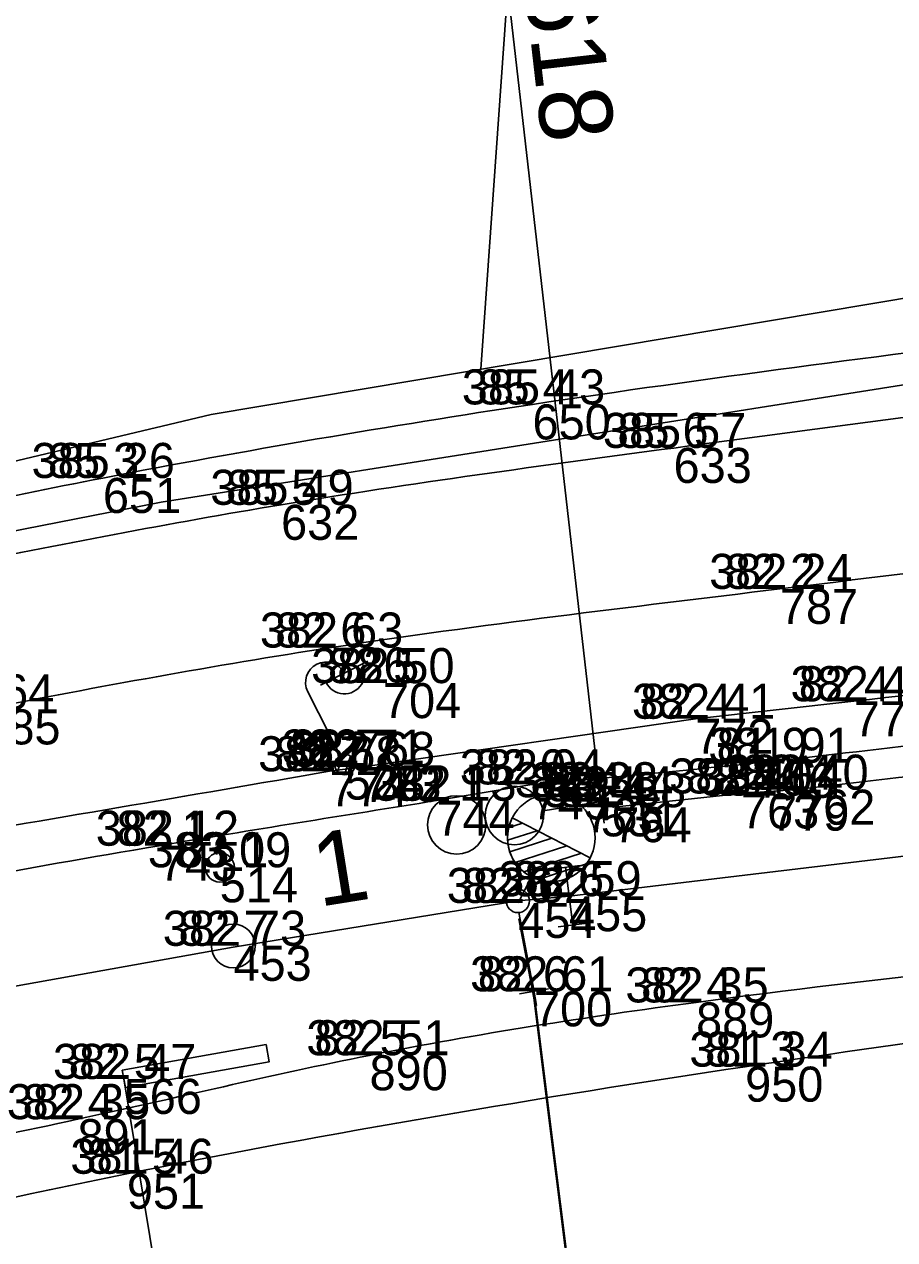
# Model space of a CAD drawing. Extents: x -514509 to -512782, y -1144610 to -1143439.
# Drawn here: x -513225.18 to -513195.38, y -1143600.5 to -1143558.86 of the extents above; entities that cross this region are included whole.
import ezdxf

# ---------------------------------------------------------------- set-up
doc = ezdxf.new("R2010")
doc.units = 0
for name, color, linetype in [('Vrstva 1', 7, 'Continuous'), ('Vrstva 10', 7, 'Continuous'), ('Vrstva 12', 7, 'Continuous'), ('Vrstva 13', 7, 'Continuous'), ('Vrstva 14', 7, 'Continuous'), ('Vrstva 18', 7, 'Continuous'), ('Vrstva 24', 7, 'Continuous'), ('Vrstva 25', 7, 'Continuous'), ('Vrstva 26', 7, 'Continuous'), ('Vrstva 27', 7, 'Continuous'), ('Vrstva 57', 7, 'Continuous'), ('Vrstva 58', 7, 'Continuous'), ('Vrstva 59', 7, 'Continuous'), ('Vrstva 6', 7, 'Continuous'), ('Vrstva 60', 7, 'Continuous'), ('Vrstva 8', 7, 'Continuous'), ('Vrstva 9', 7, 'Continuous')]:
    doc.layers.add(name, color=color, linetype=linetype)

msp = doc.modelspace()

# ---------------------------------------------------------------- linework, layer by layer
at = {"layer": 'Vrstva 1'}
msp.add_lwpolyline([(-513255.856, -1143588.1), (-513249.812, -1143585.976), (-513243.787, -1143581.668), (-513240.465, -1143580.159), (-513229.874, -1143577.066), (-513220.491, -1143575.228), (-513193.623, -1143570.982)], dxfattribs=at)
at = {"layer": 'Vrstva 10'}
for points in [[(-513582.696, -1143761.24), (-513581.966, -1143752.218), (-513543.007, -1143722.265), (-513536.98, -1143726.125), (-513503.11, -1143701.59), (-513467.163, -1143704.368), (-513409.406, -1143670.068), (-513367.763, -1143641.182), (-513337.875, -1143622.14), (-513302.677, -1143606.244), (-513297.569, -1143595.846), (-513289.461, -1143596.696), (-513287.694, -1143584.666), (-513262.147, -1143588.316), (-513251.067, -1143584.844), (-513248.39, -1143579.25), (-513218.784, -1143572.229), (-513191.434, -1143567.629), (-513154.1, -1143564.42), (-513082.649, -1143574.448)], [(-513582.696, -1143761.24), (-513581.966, -1143752.218), (-513543.007, -1143722.265), (-513536.98, -1143726.125), (-513503.11, -1143701.59), (-513467.163, -1143704.368), (-513409.406, -1143670.068), (-513367.763, -1143641.182), (-513337.875, -1143622.14), (-513302.677, -1143606.244), (-513297.569, -1143595.846), (-513289.461, -1143596.696), (-513287.694, -1143584.666), (-513262.147, -1143588.316), (-513251.067, -1143584.844), (-513248.39, -1143579.25), (-513218.784, -1143572.229), (-513191.434, -1143567.629), (-513154.1, -1143564.42), (-513082.649, -1143574.448)], [(-513196.779, -1143582.049), (-513202.205, -1143582.653)], [(-513202.205, -1143582.653), (-513213.585, -1143584.303)], [(-513213.585, -1143584.303), (-513214.733, -1143584.448)], [(-513211.071, -1143585.455), (-513207.806, -1143584.902)], [(-513205.968, -1143585.336), (-513207.806, -1143584.902)], [(-513200.639, -1143585.21), (-513205.008, -1143585.678)], [(-513198.723, -1143585.08), (-513200.639, -1143585.21)], [(-513205.008, -1143585.678), (-513205.968, -1143585.336)]]:
    msp.add_lwpolyline(points, dxfattribs=at)
for points in [[(-513123.946, -1143569.095), (-513136.959, -1143567.384), (-513147.544, -1143566.738), (-513160.182, -1143566.568), (-513173.688, -1143567.587), (-513189.822, -1143569.464), (-513207.783, -1143571.88), (-513222.493, -1143574.402), (-513233.063, -1143576.666), (-513241.875, -1143578.979), (-513244.418, -1143579.885), (-513245.683, -1143580.636), (-513246.818, -1143581.512), (-513247.979, -1143582.57), (-513250.194, -1143584.261), (-513254.387, -1143586.238), (-513258.899, -1143587.657), (-513263.404, -1143588.363), (-513269.418, -1143588.55), (-513272.851, -1143588.177)], [(-513257.245, -1143589.431), (-513254.229, -1143588.505), (-513250.102, -1143586.392), (-513247.476, -1143584.933), (-513245.605, -1143583.389), (-513244.222, -1143582.217), (-513242.919, -1143581.425), (-513240.929, -1143580.476), (-513238.55, -1143579.701), (-513235.633, -1143579.04), (-513227.79, -1143577.445), (-513216.392, -1143575.319), (-513202.945, -1143573.374), (-513183.589, -1143570.866), (-513165.858, -1143569.141), (-513150.059, -1143568.836), (-513140.147, -1143569.606), (-513128.565, -1143571.075), (-513110.146, -1143573.354)], [(-513110.146, -1143573.354), (-513128.565, -1143571.075), (-513140.147, -1143569.606), (-513150.059, -1143568.836), (-513165.858, -1143569.141), (-513183.589, -1143570.866), (-513202.945, -1143573.374), (-513216.392, -1143575.319), (-513227.79, -1143577.445), (-513235.633, -1143579.04), (-513238.55, -1143579.701), (-513240.929, -1143580.476), (-513242.919, -1143581.425), (-513244.222, -1143582.217), (-513245.605, -1143583.389), (-513247.476, -1143584.933), (-513250.102, -1143586.392), (-513254.229, -1143588.505), (-513257.245, -1143589.431)], [(-513214.733, -1143584.448), (-513229.213, -1143586.91), (-513238.6, -1143588.453), (-513241.201, -1143588.819), (-513242.494, -1143588.658), (-513242.951, -1143588.231), (-513243.264, -1143587.589), (-513243.39, -1143586.875), (-513242.873, -1143586.302), (-513241.47, -1143585.565), (-513237.994, -1143584.65), (-513226.616, -1143582.332), (-513214.669, -1143580.21), (-513199.307, -1143578.201), (-513184.01, -1143576.618), (-513174.841, -1143576.254), (-513159.12, -1143575.498), (-513141.488, -1143576.138)], [(-513126.688, -1143579.693), (-513145.166, -1143578.936), (-513164.792, -1143578.992), (-513179.394, -1143580.122), (-513196.779, -1143582.049)], [(-513207.806, -1143584.902), (-513200.104, -1143584.163), (-513187.953, -1143582.78), (-513174.631, -1143581.697), (-513161.331, -1143580.944), (-513143.415, -1143580.927), (-513126.935, -1143581.459), (-513113.185, -1143582.581)], [(-513125.346, -1143582.991), (-513142.773, -1143582.22), (-513159.634, -1143582.409), (-513178.161, -1143583.275), (-513192.534, -1143584.371), (-513198.723, -1143585.08)], [(-513276.152, -1143596.997), (-513274.802, -1143597.59), (-513272.927, -1143598.05), (-513268.755, -1143597.873), (-513261.681, -1143595.809), (-513248.307, -1143592.834), (-513234.475, -1143589.658), (-513220.565, -1143587), (-513211.071, -1143585.455)], [(-513105.656, -1143589.572), (-513111.398, -1143588.825), (-513120.896, -1143588.124), (-513127.781, -1143587.815), (-513134.493, -1143587.399), (-513145.289, -1143587.917), (-513154.263, -1143588.165), (-513167.107, -1143589.025), (-513183.18, -1143590.33), (-513202.182, -1143592.368), (-513213.364, -1143594.183), (-513223.359, -1143596.374), (-513234.22, -1143598.682), (-513248.131, -1143602.316), (-513262.889, -1143606.569), (-513272.412, -1143609.783), (-513278.746, -1143612.526), (-513284.257, -1143615.463), (-513287.251, -1143617.25), (-513289.125, -1143618.716), (-513289.862, -1143619.586), (-513289.805, -1143620.367), (-513289.601, -1143620.971)], [(-513125.264, -1143589.045), (-513135.661, -1143588.368), (-513143.283, -1143588.407), (-513146.019, -1143588.597), (-513154.875, -1143589.536), (-513169.823, -1143590.946), (-513182.203, -1143592.15), (-513200.496, -1143594.572), (-513221.669, -1143598.242), (-513242.802, -1143603.101), (-513261.502, -1143608.166), (-513271.576, -1143611.724), (-513278.023, -1143614.872), (-513282.94, -1143617.541)]]:
    msp.add_spline(points, degree=3, dxfattribs=at)
at = {"layer": 'Vrstva 12'}
for p, q in [((-513207.817, -1143591.495), (-513207.642, -1143592.48)), ((-513207.817, -1143591.495), (-513207.642, -1143592.48)), ((-513208.222, -1143592.075), (-513207.237, -1143591.9)), ((-513208.222, -1143592.075), (-513207.237, -1143591.9))]:
    msp.add_line(p, q, dxfattribs=at)
at = {"layer": 'Vrstva 13'}
for points in [[(-513208.245, -1143589.287), (-513207.73, -1143591.988), (-513203.163, -1143628.564)], [(-513208.245, -1143589.508), (-513207.73, -1143592.209), (-513203.163, -1143628.785)]]:
    msp.add_lwpolyline(points, dxfattribs=at)
msp.add_circle((-513208.282, -1143588.893), 0.4, dxfattribs=at)
msp.add_circle((-513208.282, -1143588.893), 0.4, dxfattribs=at)
at = {"layer": 'Vrstva 14'}
msp.add_circle((-513218.488, -1143587.744), 0.5, dxfattribs=at)
at = {"layer": 'Vrstva 18'}
for p, q in [((-513207.145, -1143587.799), (-513206.153, -1143587.675)), ((-513206.649, -1143587.737), (-513206.402, -1143589.722)), ((-513206.898, -1143589.784), (-513205.906, -1143589.66))]:
    msp.add_line(p, q, dxfattribs=at)
at = {"layer": 'Vrstva 24'}
for p, q in [((-513205.568, -1143584.741), (-513205.325, -1143586.225)), ((-513207.416, -1143585.804), (-513205.443, -1143585.483))]:
    msp.add_line(p, q, dxfattribs=at)
for centre in [(-513210.377, -1143586.287), (-513208.403, -1143585.965)]:
    msp.add_circle(centre, 1, dxfattribs=at)
at = {"layer": 'Vrstva 25'}
msp.add_lwpolyline([(-513209.626, -1143548.88), (-513205.443, -1143585.483)], dxfattribs=at)
at = {"layer": 'Vrstva 26'}
msp.add_lwpolyline([(-513221.722, -1143595.287), (-513216.8, -1143594.407), (-513216.905, -1143593.816), (-513221.827, -1143594.696), (-513221.722, -1143595.287)], dxfattribs=at)
at = {"layer": 'Vrstva 27'}
msp.add_lwpolyline([(-513221.775, -1143594.992), (-513215.885, -1143630.729)], dxfattribs=at)
at = {"layer": 'Vrstva 6'}
for p, q in [((-513215.039, -1143581.502), (-513213.417, -1143580.676)), ((-513214.363, -1143583.908), (-513215.476, -1143581.725)), ((-513214.456, -1143584.462), (-513214.266, -1143583.877)), ((-513214.215, -1143584.568), (-513214.008, -1143583.931))]:
    msp.add_line(p, q, dxfattribs=at)
for points in [[(-513208.28, -1143588.89), (-513206.53, -1143588.73), (-513192.68, -1143587.07), (-513177.96, -1143585.85), (-513163.2, -1143585.14), (-513147.003, -1143584.986), (-513133.476, -1143585.281), (-513125.836, -1143585.708)], [(-513413.969, -1143682.409), (-513403.805, -1143675.248), (-513392.133, -1143667.024), (-513380.381, -1143658.412), (-513367.637, -1143649.641), (-513357.691, -1143643.188), (-513346.467, -1143636.319), (-513334.512, -1143629.443), (-513322.183, -1143622.808), (-513313.555, -1143618.663), (-513300.91, -1143613.176), (-513292.314, -1143609.739), (-513280.019, -1143605.312), (-513267.676, -1143601.424), (-513256.27, -1143598.259), (-513248.762, -1143596.434), (-513231.877, -1143592.957), (-513218.03, -1143590.48), (-513208.28, -1143588.89)]]:
    msp.add_lwpolyline(points, dxfattribs=at)
for centre, radius in [((-513214.205, -1143584.22), 0.35), ((-513214.205, -1143584.22), 0.35), ((-513218.024, -1143590.434), 0.75)]:
    msp.add_circle(centre, radius, dxfattribs=at)
for centre, start, end in [((-513214.852, -1143581.407), 27, 207), ((-513214.224, -1143581.097), 206.2974, 27.7026)]:
    msp.add_arc(centre, 0.7, start, end, dxfattribs=at)
at = {"layer": 'Vrstva 60'}
for p, q in [((-513207.78, -1143571.88), (-513207.78, -1143571.88)), ((-513202.95, -1143573.37), (-513202.95, -1143573.37)), ((-513222.49, -1143574.4), (-513222.49, -1143574.4)), ((-513216.39, -1143575.32), (-513216.39, -1143575.32)), ((-513199.31, -1143578.2), (-513199.31, -1143578.2)), ((-513214.67, -1143580.21), (-513214.67, -1143580.21)), ((-513212.9, -1143581.43), (-513212.9, -1143581.43)), ((-513196.78, -1143582.05), (-513196.78, -1143582.05)), ((-513202.21, -1143582.65), (-513202.21, -1143582.65)), ((-513214.73, -1143584.45), (-513214.73, -1143584.45)), ((-513214.21, -1143584.22), (-513214.21, -1143584.22)), ((-513213.58, -1143584.3), (-513213.58, -1143584.3)), ((-513200.1, -1143584.16), (-513200.1, -1143584.16)), ((-513207.81, -1143584.9), (-513207.81, -1143584.9)), ((-513200.64, -1143585.21), (-513200.64, -1143585.21)), ((-513199.612, -1143585.284), (-513199.612, -1143585.284)), ((-513199.61, -1143585.28), (-513199.61, -1143585.28)), ((-513198.72, -1143585.08), (-513198.72, -1143585.08)), ((-513211.07, -1143585.46), (-513211.07, -1143585.46)), ((-513205.97, -1143585.34), (-513205.97, -1143585.34)), ((-513205.44, -1143585.48), (-513205.44, -1143585.48)), ((-513205.01, -1143585.68), (-513205.01, -1143585.68)), ((-513220.57, -1143587), (-513220.57, -1143587)), ((-513218.49, -1143587.74), (-513218.49, -1143587.74)), ((-513208.27, -1143588.96), (-513208.27, -1143588.96)), ((-513206.53, -1143588.73), (-513206.53, -1143588.73)), ((-513218.02, -1143590.43), (-513218.02, -1143590.43)), ((-513207.73, -1143591.99), (-513207.73, -1143591.99)), ((-513202.18, -1143592.37), (-513202.18, -1143592.37)), ((-513213.36, -1143594.18), (-513213.36, -1143594.18)), ((-513200.5, -1143594.57), (-513200.5, -1143594.57)), ((-513221.78, -1143594.99), (-513221.78, -1143594.99)), ((-513223.36, -1143596.37), (-513223.36, -1143596.37)), ((-513221.67, -1143598.24), (-513221.67, -1143598.24))]:
    msp.add_line(p, q, dxfattribs=at)
at = {"layer": 'Vrstva 8'}
for p, q in [((-513205.862, -1143518.345), (-513209.545, -1143570.673)), ((-513205.802, -1143587.411), (-513208.475, -1143586.049)), ((-513208.475, -1143586.049), (-513205.802, -1143587.411)), ((-513208.632, -1143586.814), (-513207.62, -1143586.485)), ((-513208.593, -1143586.38), (-513208.123, -1143586.228)), ((-513208.556, -1143587.21), (-513207.115, -1143586.742)), ((-513208.376, -1143587.572), (-513206.611, -1143586.999)), ((-513208.077, -1143587.896), (-513206.108, -1143587.255)), ((-513207.591, -1143588.158), (-513205.936, -1143587.62)), ((-513207.82, -1143588.066), (-513208.274, -1143588.958))]:
    msp.add_line(p, q, dxfattribs=at)
msp.add_circle((-513207.139, -1143586.73), 1.5, dxfattribs=at)
msp.add_arc((-513207.139, -1143586.73), 1.5, 153, 333, dxfattribs=at)

# ---------------------------------------------------------------- texts
at = {"layer": 'Vrstva 25'}
msp.add_text('km 42,618', height=2.5, rotation=276.5189, dxfattribs=at).set_placement((-513209.207, -1143547.483))
at = {"layer": 'Vrstva 57'}
for s, p in [('85 4 ', (-513209.663, -1143571.88)), ('85 6 ', (-513204.874, -1143573.37)), ('85 3 ', (-513224.373, -1143574.4)), ('85 5 ', (-513218.273, -1143575.32)), ('82 2 ', (-513201.193, -1143578.2)), ('82 6 ', (-513216.594, -1143580.21)), ('82 5 ', (-513214.783, -1143581.43)), ('82 4 ', (-513198.663, -1143582.05)), ('82 4 ', (-513204.093, -1143582.65)), ('82 7 ', (-513216.093, -1143584.22)), ('82 7 ', (-513215.463, -1143584.3)), ('81 9 ', (-513201.478, -1143584.16)), ('82 7 ', (-513216.613, -1143584.45)), ('82 0 ', (-513209.758, -1143584.9)), ('82 4 ', (-513202.523, -1143585.21)), ('82 4 ', (-513200.603, -1143585.08)), ('82 1 ', (-513212.528, -1143585.46)), ('82 4 ', (-513207.853, -1143585.34)), ('83 4 ', (-513207.323, -1143585.48)), ('82 4 ', (-513206.893, -1143585.68)), ('82 6 ', (-513201.536, -1143585.284)), ('82 6 ', (-513201.534, -1143585.28)), ('82 1 ', (-513222.028, -1143587)), ('83 1 ', (-513219.948, -1143587.74)), ('82 6 ', (-513210.194, -1143588.96)), ('82 6 ', (-513208.454, -1143588.73)), ('82 7 ', (-513219.903, -1143590.43)), ('82 6 ', (-513209.654, -1143591.99)), ('82 4 ', (-513204.063, -1143592.37)), ('82 5 ', (-513215.243, -1143594.18)), ('81 3 ', (-513201.873, -1143594.57)), ('82 5 ', (-513223.663, -1143594.99)), ('82 4 ', (-513225.243, -1143596.37)), ('81 5 ', (-513223.043, -1143598.24))]:
    msp.add_text(s, height=1.2, dxfattribs=at).set_placement(p)
at = {"layer": 'Vrstva 58'}
for s, p in [('385 43', (-513210.201, -1143571.88)), ('385 57', (-513205.371, -1143573.37)), ('385 26', (-513224.936, -1143574.4)), ('385 49', (-513218.814, -1143575.32)), ('382 24', (-513201.731, -1143578.2)), ('382 63', (-513217.116, -1143580.21)), ('382 50', (-513215.36, -1143581.43)), ('382 64', (-513229.066, -1143582.33)), ('382 41', (-513198.946, -1143582.05)), ('382 41', (-513204.376, -1143582.65)), ('382 71', (-513216.376, -1143584.22)), ('382 68', (-513216.026, -1143584.3)), ('381 91', (-513201.76, -1143584.16)), ('382 68', (-513217.176, -1143584.45)), ('382 04', (-513210.27, -1143584.9)), ('382 40', (-513203.1, -1143585.21)), ('382 40', (-513201.18, -1143585.08)), ('382 13', (-513213.236, -1143585.46)), ('382 38', (-513208.391, -1143585.34)), ('383 44', (-513207.861, -1143585.48)), ('382 38', (-513207.431, -1143585.68)), ('382 64', (-513202.058, -1143585.284)), ('382 64', (-513202.056, -1143585.28)), ('382 12', (-513222.736, -1143587)), ('383 09', (-513220.953, -1143587.74)), ('382 62', (-513210.716, -1143588.96)), ('382 59', (-513208.954, -1143588.73)), ('382 73', (-513220.441, -1143590.43)), ('382 61', (-513209.92, -1143591.99)), ('382 35', (-513204.601, -1143592.37)), ('382 51', (-513215.526, -1143594.18)), ('381 34', (-513202.411, -1143594.57)), ('382 47', (-513224.201, -1143594.99)), ('382 35', (-513225.781, -1143596.37)), ('381 46', (-513223.606, -1143598.24))]:
    msp.add_text(s, height=1.2, dxfattribs=at).set_placement(p)
at = {"layer": 'Vrstva 59'}
for s, p in [('650', (-513207.78, -1143573.08)), ('633', (-513202.95, -1143574.57)), ('651', (-513222.49, -1143575.6)), ('632', (-513216.39, -1143576.52)), ('787', (-513199.31, -1143579.4)), ('786', (-513214.67, -1143581.41)), ('704', (-513212.9, -1143582.63)), ('785', (-513226.62, -1143583.53)), ('771', (-513196.78, -1143583.25)), ('772', (-513202.21, -1143583.85)), ('774', (-513214.73, -1143585.65)), ('524', (-513214.21, -1143585.42)), ('773', (-513213.58, -1143585.5)), ('746', (-513200.1, -1143585.36)), ('745', (-513207.81, -1143586.1)), ('763', (-513200.64, -1143586.41)), ('779', (-513199.612, -1143586.484)), ('779', (-513199.61, -1143586.48)), ('762', (-513198.72, -1143586.28)), ('744', (-513211.07, -1143586.66)), ('765', (-513205.97, -1143586.54)), ('531', (-513205.44, -1143586.68)), ('764', (-513205.01, -1143586.88)), ('743', (-513220.57, -1143588.2)), ('514', (-513218.49, -1143588.94)), ('454', (-513208.27, -1143590.16)), ('455', (-513206.53, -1143589.93)), ('453', (-513218.02, -1143591.63)), ('700', (-513207.73, -1143593.19)), ('889', (-513202.18, -1143593.57)), ('890', (-513213.36, -1143595.38)), ('950', (-513200.5, -1143595.77)), ('566', (-513221.78, -1143596.19)), ('891', (-513223.36, -1143597.57)), ('951', (-513221.67, -1143599.44))]:
    msp.add_text(s, height=1.2, dxfattribs=at).set_placement(p)
at = {"layer": 'Vrstva 9'}
msp.add_text('1', height=2.5, rotation=9.1159, dxfattribs=at).set_placement((-513215.095, -1143589.098))

doc.saveas('drawing.dxf')
